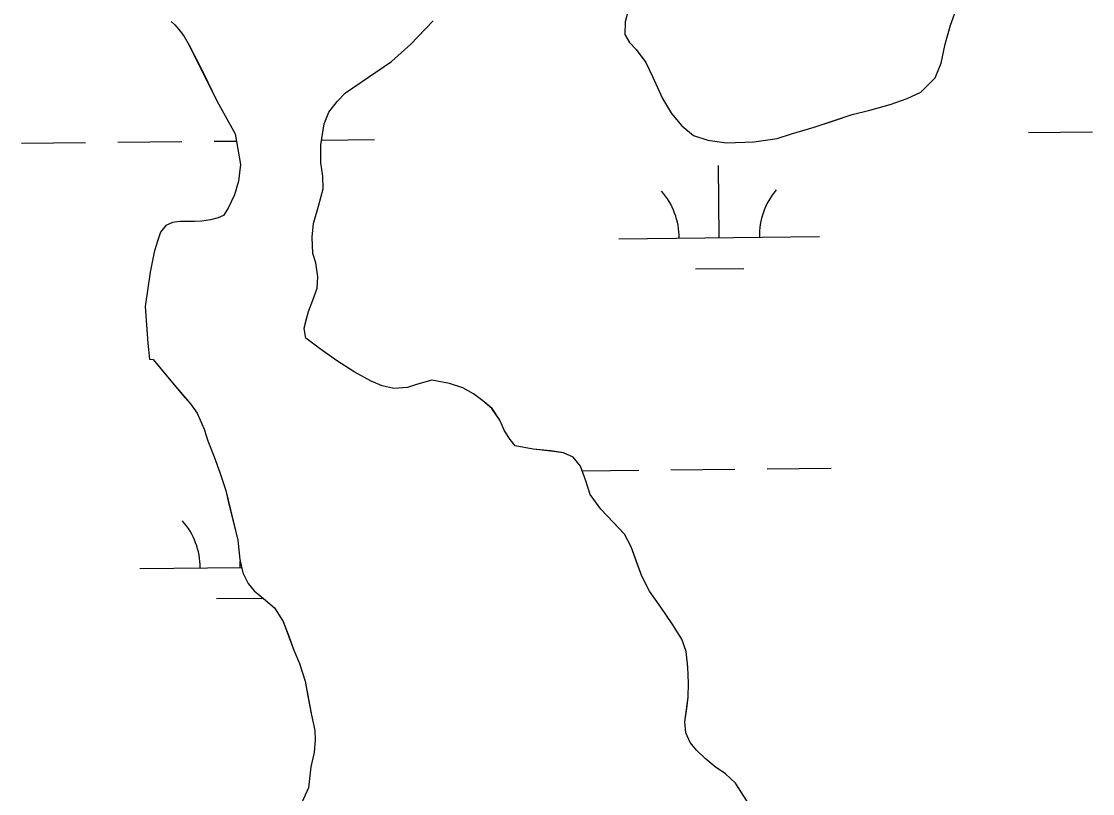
# Model space of a CAD drawing. Extents: x 3734862 to 3772949, y 391520 to 417239.
# Drawn here: x 3751371 to 3751905, y 414007 to 414392 of the extents above; entities that cross this region are included whole.
import ezdxf

# ---------------------------------------------------------------- set-up
doc = ezdxf.new("R2010")
doc.units = 0
doc.layers.add('V-TOPO-SHOR', color=7, linetype='Continuous')
doc.layers.add('V-WETL-SWMP', color=7, linetype='Continuous')

msp = doc.modelspace()

# ---------------------------------------------------------------- linework, layer by layer
at = {"layer": 'V-TOPO-SHOR'}
for points in [[(3751673.31, 414397.83), (3751671.79, 414392.18), (3751671.63, 414385.95), (3751673.99, 414381.88), (3751677.32, 414378.39), (3751682.04, 414372), (3751685.39, 414365.02), (3751690.33, 414353.95), (3751694.85, 414346.59), (3751699.95, 414340.39), (3751705.82, 414335.56), (3751713.04, 414333.27), (3751722.2, 414331.97), (3751735.82, 414332.45), (3751747.49, 414334.08), (3751754.67, 414336.46), (3751765.94, 414339.65), (3751775.65, 414342.82), (3751784.98, 414346), (3751793.72, 414348.2), (3751803.83, 414350.98), (3751812.37, 414353.96), (3751819.16, 414357.12), (3751826.32, 414364.37), (3751829.19, 414371.59), (3751831.27, 414381.14), (3751833.94, 414390.5), (3751837.95, 414401.62)], [(3751445.5, 414392.44), (3751447.27, 414390.7), (3751450.21, 414387.41), (3751451.97, 414384.9), (3751454.53, 414380.63), (3751461.23, 414367.24), (3751468.33, 414352.89), (3751477.39, 414336.41), (3751480.02, 414321.05), (3751479.1, 414312.87), (3751477, 414306.05), (3751473.93, 414299.41), (3751471.62, 414295.7), (3751468.9, 414294.51), (3751465.02, 414293.51), (3751460.74, 414292.91), (3751457.04, 414292.69), (3751453.73, 414292.66), (3751449.84, 414292.64), (3751446.15, 414292.23), (3751442.85, 414290.65), (3751440.15, 414287.32), (3751438.43, 414282.45), (3751437.1, 414277.38), (3751435.02, 414267.44), (3751432.6, 414250.3), (3751433.89, 414232.02), (3751434.72, 414224.04), (3751436.47, 414223.86), (3751442.75, 414216.31), (3751446.08, 414212.24), (3751451.18, 414206.24), (3751455.1, 414201.79), (3751458.44, 414197.14), (3751461.99, 414189.19), (3751463.78, 414183.36), (3751466.94, 414175.41), (3751469.72, 414167.64), (3751472.7, 414158.51), (3751474.3, 414151.71), (3751476.29, 414143.74), (3751478.69, 414133.84), (3751479.73, 414124.11), (3751481.14, 414117.5), (3751483.89, 414112.27), (3751486.83, 414108.59), (3751492.51, 414103.95), (3751497.01, 414100.09), (3751501.33, 414093.31), (3751504.1, 414085.93), (3751506.68, 414078.94), (3751509.45, 414072.34), (3751512.23, 414063.6), (3751513.64, 414056.02), (3751515.45, 414046.5), (3751517.06, 414038.92), (3751517.28, 414034.25), (3751516.74, 414028.02), (3751515.03, 414020.81), (3751513.93, 414010.29), (3751508.18, 413997.61)], [(3751555.26, 414372.39), (3751564.99, 414381.18), (3751571.96, 414388.42), (3751576.01, 414392.73)], [(3751736.31, 413997.92), (3751726.68, 414012.66), (3751721.79, 414017.29), (3751716.7, 414020.77), (3751711.61, 414025.01), (3751707.31, 414029.08), (3751704.17, 414032.95), (3751702, 414037.8), (3751701.57, 414043.24), (3751702.5, 414049.87), (3751703.24, 414055.52), (3751703.39, 414062.53), (3751702.95, 414070.5), (3751702.12, 414078.28), (3751699.95, 414084.5), (3751695.22, 414092.05), (3751689.53, 414100.39), (3751683.83, 414108.33), (3751680.08, 414115.9), (3751677.31, 414123.47), (3751674.74, 414130.46), (3751671.39, 414136.86), (3751666.1, 414142.47), (3751659.63, 414149.24), (3751654.33, 414156.6), (3751652.14, 414163.4), (3751649.56, 414170.78), (3751645.84, 414175.23), (3751640.96, 414177.34), (3751634.72, 414178.27), (3751625.96, 414179.19), (3751617, 414180.89), (3751614.45, 414183.98), (3751611.7, 414188.25), (3751609.33, 414193.68), (3751605.4, 414199.5), (3751600.89, 414203.36), (3751596.2, 414206.83), (3751590.93, 414209.72), (3751584.29, 414212.01), (3751575.33, 414213.51), (3751567.75, 414211.51), (3751563.29, 414209.93), (3751556.48, 414209.5), (3751550.63, 414210.82), (3751545.17, 414213.12), (3751536.77, 414217.74), (3751527.97, 414223.32), (3751519.18, 414229.5), (3751512.53, 414234.51), (3751511.71, 414239.37), (3751512.67, 414243.08), (3751514, 414247.76), (3751516.1, 414253.42), (3751518.2, 414259.46), (3751518.56, 414265.11), (3751517.54, 414272.11), (3751516.15, 414276.77), (3751515.71, 414284.94), (3751516.44, 414291.76), (3751518.91, 414300.34), (3751521.2, 414308.92), (3751521.15, 414315.34), (3751520.14, 414321.95), (3751520.08, 414330.9), (3751521.77, 414341.42), (3751524.06, 414347.28), (3751528.31, 414352.56), (3751532.37, 414356.87), (3751555.26, 414372.39)]]:
    msp.add_lwpolyline(points, dxfattribs=at)
at = {"layer": 'V-WETL-SWMP'}
for p, q in [((3751445.5, 414392.44), (3751447.27, 414390.7)), ((3751447.27, 414390.7), (3751450.21, 414387.41)), ((3751450.21, 414387.41), (3751451.97, 414384.89)), ((3751451.97, 414384.89), (3751454.53, 414380.63)), ((3751454.53, 414380.63), (3751468.33, 414352.89)), ((3751468.33, 414352.89), (3751477.39, 414336.41)), ((3751418.85, 414332.2), (3751450.85, 414332.53)), ((3751466.85, 414332.7), (3751478, 414332.82)), ((3751477.39, 414336.41), (3751480.02, 414321.05)), ((3751520.46, 414333.27), (3751546.85, 414333.55)), ((3751872.74, 414336.99), (3751904.73, 414337.33)), ((3751370.86, 414331.69), (3751402.85, 414332.03)), ((3751480.02, 414321.05), (3751479.1, 414312.87)), ((3751718.69, 414284.62), (3751718.31, 414320.62)), ((3751479.1, 414312.87), (3751477, 414306.05)), ((3751477, 414306.05), (3751473.93, 414299.41)), ((3751471.62, 414295.7), (3751468.9, 414294.51)), ((3751473.93, 414299.41), (3751471.62, 414295.7)), ((3751442.85, 414290.65), (3751440.15, 414287.32)), ((3751446.15, 414292.23), (3751442.85, 414290.65)), ((3751449.84, 414292.64), (3751446.15, 414292.23)), ((3751457.04, 414292.68), (3751449.84, 414292.64)), ((3751460.74, 414292.9), (3751457.04, 414292.68)), ((3751465.02, 414293.51), (3751460.74, 414292.9)), ((3751468.9, 414294.51), (3751465.02, 414293.51)), ((3751440.15, 414287.32), (3751438.43, 414282.45)), ((3751668.69, 414284.09), (3751768.69, 414285.15)), ((3751438.43, 414282.45), (3751437.1, 414277.38)), ((3751437.1, 414277.38), (3751435.02, 414267.44)), ((3751706.85, 414269.06), (3751730.85, 414269.31)), ((3751435.02, 414267.44), (3751432.6, 414250.3)), ((3751432.6, 414250.3), (3751433.89, 414232.01)), ((3751433.89, 414232.01), (3751434.72, 414224.04)), ((3751434.72, 414224.04), (3751436.47, 414223.86)), ((3751436.47, 414223.86), (3751446.08, 414212.24)), ((3751446.08, 414212.24), (3751455.1, 414201.79)), ((3751455.1, 414201.79), (3751458.44, 414197.14)), ((3751458.44, 414197.14), (3751461.99, 414189.19)), ((3751461.99, 414189.19), (3751463.78, 414183.36)), ((3751463.78, 414183.36), (3751466.94, 414175.4)), ((3751466.94, 414175.4), (3751469.72, 414167.64)), ((3751469.72, 414167.64), (3751472.7, 414158.51)), ((3751650.38, 414168.46), (3751678.5, 414168.76)), ((3751694.5, 414168.92), (3751726.5, 414169.26)), ((3751742.5, 414169.43), (3751774.5, 414169.77)), ((3751472.7, 414158.51), (3751478.69, 414133.83)), ((3751478.69, 414133.83), (3751479.73, 414124.11)), ((3751479.73, 414124.11), (3751481.13, 414117.5)), ((3751429.94, 414119.7), (3751480.55, 414120.23)), ((3751479.94, 414120.23), (3751479.91, 414123.27)), ((3751481.13, 414117.5), (3751483.89, 414112.27)), ((3751483.89, 414112.27), (3751486.84, 414108.59)), ((3751486.84, 414108.59), (3751492.51, 414103.95)), ((3751468.1, 414104.67), (3751491.33, 414104.91)), ((3751492.51, 414103.95), (3751497.01, 414100.09)), ((3751497.01, 414100.09), (3751501.33, 414093.31)), ((3751501.33, 414093.31), (3751506.68, 414078.94)), ((3751506.68, 414078.94), (3751509.45, 414072.34)), ((3751509.45, 414072.34), (3751512.23, 414063.6)), ((3751512.23, 414063.6), (3751515.45, 414046.5)), ((3751515.45, 414046.5), (3751517.06, 414038.92)), ((3751517.06, 414038.92), (3751517.28, 414034.25)), ((3751517.28, 414034.25), (3751516.74, 414028.02)), ((3751516.74, 414028.02), (3751515.03, 414020.81)), ((3751515.03, 414020.81), (3751513.93, 414010.29)), ((3751513.93, 414010.29), (3751508.18, 413997.61))]:
    msp.add_line(p, q, dxfattribs=at)
for points in [[(3751673.31, 414397.83), (3751671.78, 414392.18), (3751671.63, 414385.95), (3751673.99, 414381.88), (3751677.32, 414378.4), (3751682.04, 414372), (3751685.39, 414365.02), (3751690.33, 414353.95), (3751694.85, 414346.59), (3751699.95, 414340.39), (3751705.82, 414335.56), (3751713.04, 414333.27), (3751722.2, 414331.97), (3751735.82, 414332.45), (3751747.49, 414334.08), (3751754.67, 414336.46), (3751765.94, 414339.65), (3751784.98, 414346), (3751793.72, 414348.2), (3751803.83, 414350.98), (3751812.37, 414353.96), (3751819.16, 414357.12), (3751826.32, 414364.37), (3751829.19, 414371.59), (3751831.27, 414381.14), (3751833.94, 414390.5), (3751837.95, 414401.62)], [(3751590.93, 414209.72), (3751584.29, 414212.01), (3751575.33, 414213.51), (3751567.75, 414211.51), (3751563.29, 414209.93), (3751556.48, 414209.49), (3751550.63, 414210.82), (3751545.17, 414213.12), (3751536.77, 414217.74), (3751527.97, 414223.33), (3751519.18, 414229.5), (3751512.53, 414234.51), (3751511.72, 414239.37), (3751514, 414247.76), (3751516.1, 414253.42), (3751518.2, 414259.46), (3751518.56, 414265.11), (3751517.54, 414272.11), (3751516.15, 414276.77), (3751515.71, 414284.94), (3751516.44, 414291.76), (3751518.91, 414300.34), (3751521.2, 414308.92), (3751521.15, 414315.34), (3751520.14, 414321.95), (3751520.08, 414330.9), (3751521.76, 414341.42), (3751524.06, 414347.28), (3751528.31, 414352.56), (3751532.37, 414356.87), (3751555.26, 414372.39), (3751564.99, 414381.17), (3751576.01, 414392.73)], [(3751736.31, 413997.93), (3751726.68, 414012.66), (3751721.79, 414017.3), (3751716.7, 414020.77), (3751711.62, 414025.02), (3751707.31, 414029.08), (3751704.17, 414032.95), (3751702, 414037.8), (3751701.57, 414043.24), (3751703.25, 414055.52), (3751703.39, 414062.53), (3751702.95, 414070.5), (3751702.12, 414078.28), (3751699.94, 414084.5), (3751695.22, 414092.06), (3751689.53, 414100.39), (3751683.83, 414108.33), (3751680.08, 414115.9), (3751674.74, 414130.46), (3751671.39, 414136.86), (3751659.63, 414149.24), (3751654.33, 414156.6), (3751652.14, 414163.4), (3751649.56, 414170.78), (3751645.84, 414175.23), (3751640.96, 414177.34), (3751634.72, 414178.28), (3751625.96, 414179.19), (3751617, 414180.89), (3751614.45, 414183.98), (3751611.69, 414188.25), (3751609.32, 414193.68), (3751605.39, 414199.49), (3751600.89, 414203.36), (3751596.2, 414206.83), (3751590.93, 414209.72)]]:
    msp.add_lwpolyline(points, dxfattribs=at)
for centre, start, end in [((3751663.44, 414284.51), 359.8334, 41.377), ((3751773.92, 414285.68), 139.8334, 181.377), ((3751424.69, 414120.12), 359.8334, 41.377)]:
    msp.add_arc(centre, 35.25, start, end, dxfattribs=at)

doc.saveas('drawing.dxf')
